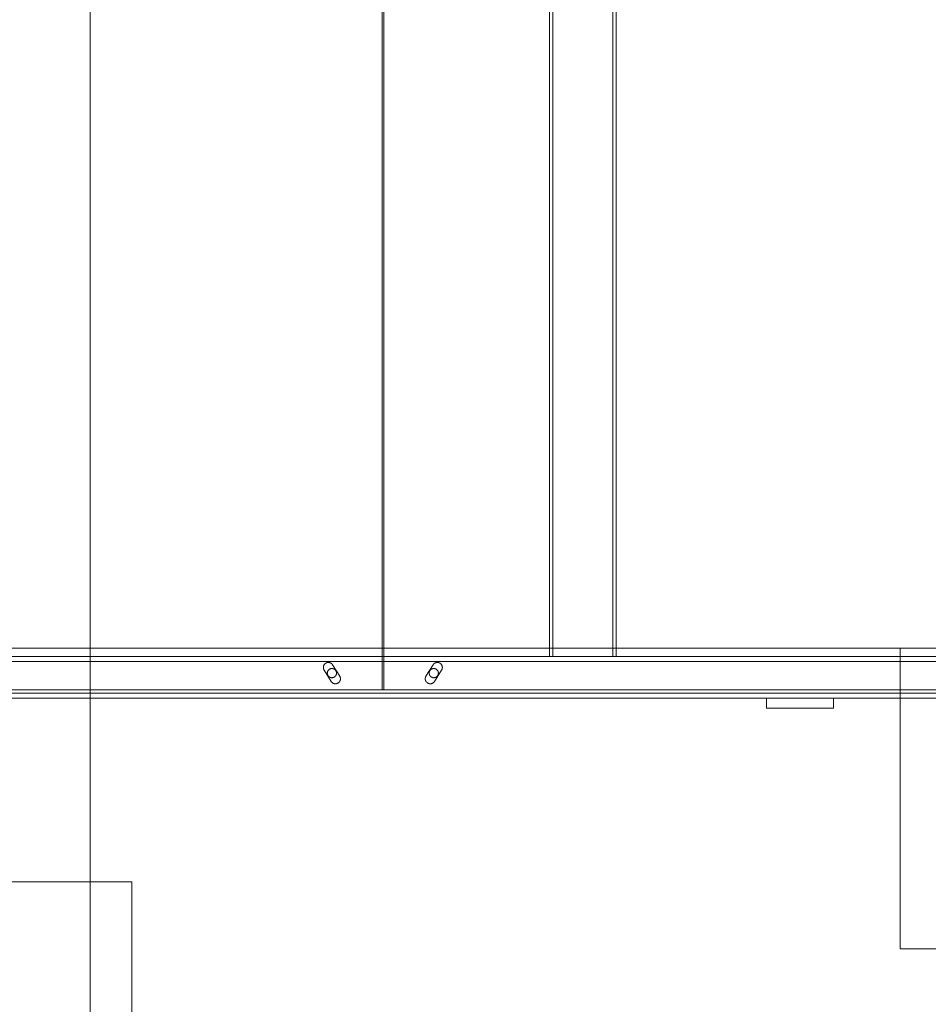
# Model space of a CAD drawing. Header units: millimetres. Extents: x -4395 to 65662, y -65530 to 6847.
# Tile 768 of 1034: x 25883 to 26427, y -18393 to -17804. Entities that reach past the tile are written whole.
import ezdxf

# ---------------------------------------------------------------- set-up
doc = ezdxf.new("R2010")
doc.units = ezdxf.units.MM
for name, color, linetype, lineweight in [('COTAS_P', 1, 'Continuous', 0), ('superior_briquetadora', 7, 'Continuous', 0), ('superior_C05', 7, 'Continuous', 0)]:
    doc.layers.add(name, color=color, linetype=linetype, lineweight=lineweight)
doc.dimstyles.new('R19_100', dxfattribs={"dimtxt": 250, "dimasz": 150, "dimexe": 150, "dimexo": 80, "dimgap": 100, "dimtad": 1, "dimtih": 1, "dimtoh": 1, "dimdsep": 46, "dimcen": 0.09, "dimadec": 0, "dimazin": 0, "dimtfac": 1, "dimtdec": 4, "dimtofl": 0, "dimtmove": 0, "dimatfit": 3, "dimfxl": 1, "dimtolj": 1, "dimtzin": 0, "dimarcsym": 0})

# ---------------------------------------------------------------- blocks, each defined once
blk = doc.blocks.new('DIM_R33_31')
at = {"layer": 'COTAS_P'}
for p, q in [((24250.07, -17080), (24400.07, -17035)), ((26750.07, -17080), (26600.07, -17035)), ((24250.07, -17980), (24250.07, -17080)), ((24250.07, -17080), (26750.07, -17080)), ((24250.07, -17080), (24400.07, -17125)), ((26750.07, -17080), (26600.07, -17125)), ((26750.07, -17980), (26750.07, -17080))]:
    blk.add_line(p, q, dxfattribs=at)
blk.add_text('2500 P', height=250, dxfattribs=at).set_placement((25500.07, -16980))

msp = doc.modelspace()

# ---------------------------------------------------------------- linework, layer by layer
at = {"layer": 'superior_briquetadora'}
for p, q in [((25925.067, -18720.639), (25925.067, -17660)), ((25925.067, -18674.804), (25925.067, -17660)), ((23750.067, -18320), (25950.067, -18320)), ((24150.067, -18320), (25950.067, -18320)), ((25800.067, -18320), (25950.067, -18320)), ((25950.067, -19330), (25950.067, -18320)), ((25950.067, -18430), (25950.067, -18320)), ((25950.067, -18490), (25950.067, -18320))]:
    msp.add_line(p, q, dxfattribs=at)
at = {"layer": 'superior_C05'}
for p, q in [((26099.817, -18205), (26099.817, -17755)), ((26100.817, -18205), (26100.817, -17755)), ((26200.067, -18185), (26200.067, -17775)), ((26202.067, -18185), (26202.067, -17775)), ((26238.067, -18185), (26238.067, -17775)), ((26240.067, -18185), (26240.067, -17775)), ((24250.067, -18180), (26750.067, -18180)), ((26330.123, -18180), (26330.074, -18180)), ((26330.223, -18180), (26330.123, -18180)), ((26330.371, -18180), (26330.223, -18180)), ((26330.569, -18180), (26330.371, -18180)), ((26330.815, -18180), (26330.569, -18180)), ((26331.109, -18180), (26330.815, -18180)), ((26331.45, -18180), (26331.109, -18180)), ((26331.837, -18180), (26331.45, -18180)), ((26332.27, -18180), (26331.837, -18180)), ((26332.747, -18180), (26332.27, -18180)), ((26333.267, -18180), (26332.747, -18180)), ((26333.829, -18180), (26333.267, -18180)), ((26334.431, -18180), (26333.829, -18180)), ((26335.072, -18180), (26334.431, -18180)), ((26335.75, -18180), (26335.072, -18180)), ((26336.464, -18180), (26335.75, -18180)), ((26337.212, -18180), (26336.464, -18180)), ((26337.991, -18180), (26337.212, -18180)), ((26338.801, -18180), (26337.991, -18180)), ((26339.639, -18180), (26338.801, -18180)), ((26340.502, -18180), (26339.639, -18180)), ((26341.39, -18180), (26340.502, -18180)), ((26342.299, -18180), (26341.39, -18180)), ((26343.227, -18180), (26342.299, -18180)), ((26344.172, -18180), (26343.227, -18180)), ((26345.132, -18180), (26344.172, -18180)), ((26346.105, -18180), (26345.132, -18180)), ((26347.087, -18180), (26346.105, -18180)), ((26348.076, -18180), (26347.087, -18180)), ((26349.071, -18180), (26348.076, -18180)), ((26350.067, -18180), (26349.071, -18180)), ((26350.067, -18180), (26351.064, -18180)), ((26351.064, -18180), (26352.059, -18180)), ((26352.059, -18180), (26353.048, -18180)), ((26353.048, -18180), (26354.03, -18180)), ((26354.03, -18180), (26355.003, -18180)), ((26355.003, -18180), (26355.963, -18180)), ((26355.963, -18180), (26356.908, -18180)), ((26356.908, -18180), (26357.836, -18180)), ((26357.836, -18180), (26358.745, -18180)), ((26358.745, -18180), (26359.633, -18180)), ((26359.633, -18180), (26360.496, -18180)), ((26360.496, -18180), (26361.334, -18180)), ((26361.334, -18180), (26362.144, -18180)), ((26362.144, -18180), (26362.923, -18180)), ((26362.923, -18180), (26363.671, -18180)), ((26363.671, -18180), (26364.385, -18180)), ((26364.385, -18180), (26365.063, -18180)), ((26365.063, -18180), (26365.704, -18180)), ((26365.704, -18180), (26366.306, -18180)), ((26366.306, -18180), (26366.868, -18180)), ((26366.868, -18180), (26367.388, -18180)), ((26367.388, -18180), (26367.865, -18180)), ((26367.865, -18180), (26368.298, -18180)), ((26368.298, -18180), (26368.685, -18180)), ((26368.685, -18180), (26369.026, -18180)), ((26369.026, -18180), (26369.32, -18180)), ((26369.32, -18180), (26369.566, -18180)), ((26369.566, -18180), (26369.764, -18180)), ((26369.764, -18180), (26369.912, -18180)), ((26369.912, -18180), (26370.012, -18180)), ((26370.012, -18180), (26370.061, -18180)), ((26410.067, -18360), (26410.067, -18180)), ((26410.067, -18180), (26590.067, -18180)), ((24310.067, -18185), (26690.067, -18185)), ((26200.067, -18185), (26240.067, -18185)), ((26202.067, -18185), (26238.067, -18185)), ((24310.067, -18188), (26690.067, -18188)), ((26064.695, -18191.496), (26064.693, -18191.646)), ((26064.693, -18191.646), (26064.698, -18191.795)), ((26064.704, -18191.347), (26064.695, -18191.496)), ((26064.698, -18191.795), (26064.711, -18191.944)), ((26064.721, -18191.198), (26064.704, -18191.347)), ((26064.711, -18191.944), (26064.731, -18192.092)), ((26064.745, -18191.051), (26064.721, -18191.198)), ((26064.731, -18192.092), (26064.759, -18192.239)), ((26064.777, -18190.904), (26064.745, -18191.051)), ((26064.759, -18192.239), (26064.794, -18192.385)), ((26064.816, -18190.76), (26064.777, -18190.904)), ((26064.794, -18192.385), (26064.836, -18192.528)), ((26064.862, -18190.618), (26064.816, -18190.76)), ((26064.836, -18192.528), (26064.885, -18192.67)), ((26064.915, -18190.478), (26064.862, -18190.618)), ((26064.885, -18192.67), (26064.942, -18192.808)), ((26064.975, -18190.341), (26064.915, -18190.478)), ((26064.942, -18192.808), (26065.005, -18192.944)), ((26065.042, -18190.207), (26064.975, -18190.341)), ((26065.005, -18192.944), (26065.075, -18193.076)), ((26065.115, -18190.076), (26065.042, -18190.207)), ((26065.151, -18193.205), (26065.075, -18193.076)), ((26065.195, -18189.95), (26065.115, -18190.076)), ((26069.401, -18199.983), (26065.151, -18193.205)), ((26065.28, -18189.827), (26065.195, -18189.95)), ((26065.372, -18189.709), (26065.28, -18189.827)), ((26065.47, -18189.596), (26065.372, -18189.709)), ((26065.573, -18189.488), (26065.47, -18189.596)), ((26065.682, -18189.385), (26065.573, -18189.488)), ((26065.795, -18189.287), (26065.682, -18189.385)), ((26065.913, -18189.196), (26065.795, -18189.287)), ((26066.036, -18189.11), (26065.913, -18189.196)), ((26066.163, -18189.031), (26066.036, -18189.11)), ((26066.293, -18188.957), (26066.163, -18189.031)), ((26066.427, -18188.891), (26066.293, -18188.957)), ((26066.564, -18188.831), (26066.427, -18188.891)), ((26066.704, -18188.779), (26066.564, -18188.831)), ((26066.847, -18188.733), (26066.704, -18188.779)), ((26066.991, -18188.694), (26066.847, -18188.733)), ((26067.138, -18188.663), (26066.991, -18188.694)), ((26067.285, -18188.639), (26067.138, -18188.663)), ((26067.434, -18188.622), (26067.285, -18188.639)), ((26067.402, -18193.685), (26067.34, -18193.807)), ((26067.471, -18193.566), (26067.402, -18193.685)), ((26067.583, -18188.613), (26067.434, -18188.622)), ((26067.545, -18193.451), (26067.471, -18193.566)), ((26067.625, -18193.34), (26067.545, -18193.451)), ((26067.733, -18188.611), (26067.583, -18188.613)), ((26067.711, -18193.232), (26067.625, -18193.34)), ((26067.802, -18193.13), (26067.711, -18193.232)), ((26067.882, -18188.617), (26067.733, -18188.611)), ((26067.897, -18193.031), (26067.802, -18193.13)), ((26068.031, -18188.63), (26067.882, -18188.617)), ((26067.998, -18192.938), (26067.897, -18193.031)), ((26068.103, -18192.85), (26067.998, -18192.938)), ((26068.179, -18188.651), (26068.031, -18188.63)), ((26068.212, -18192.767), (26068.103, -18192.85)), ((26068.326, -18188.679), (26068.179, -18188.651)), ((26068.325, -18192.69), (26068.212, -18192.767)), ((26068.442, -18192.618), (26068.325, -18192.69)), ((26068.472, -18188.714), (26068.326, -18188.679)), ((26068.563, -18192.553), (26068.442, -18192.618)), ((26068.615, -18188.757), (26068.472, -18188.714)), ((26068.686, -18192.493), (26068.563, -18192.553)), ((26068.756, -18188.806), (26068.615, -18188.757)), ((26068.813, -18192.44), (26068.686, -18192.493)), ((26068.895, -18188.863), (26068.756, -18188.806)), ((26068.942, -18192.393), (26068.813, -18192.44)), ((26069.03, -18188.926), (26068.895, -18188.863)), ((26069.073, -18192.353), (26068.942, -18192.393)), ((26069.162, -18188.996), (26069.03, -18188.926)), ((26069.206, -18192.319), (26069.073, -18192.353)), ((26069.291, -18189.072), (26069.162, -18188.996)), ((26069.34, -18192.292), (26069.206, -18192.319)), ((26069.416, -18189.155), (26069.291, -18189.072)), ((26069.476, -18192.271), (26069.34, -18192.292)), ((26069.536, -18189.244), (26069.416, -18189.155)), ((26069.612, -18192.258), (26069.476, -18192.271)), ((26069.652, -18189.339), (26069.536, -18189.244)), ((26069.749, -18192.251), (26069.612, -18192.258)), ((26069.762, -18189.44), (26069.652, -18189.339)), ((26069.886, -18192.251), (26069.749, -18192.251)), ((26069.868, -18189.545), (26069.762, -18189.44)), ((26069.968, -18189.656), (26069.868, -18189.545)), ((26070.023, -18192.258), (26069.886, -18192.251)), ((26070.063, -18189.772), (26069.968, -18189.656)), ((26070.159, -18192.271), (26070.023, -18192.258)), ((26070.152, -18189.893), (26070.063, -18189.772)), ((26070.234, -18190.017), (26070.152, -18189.893)), ((26070.295, -18192.292), (26070.159, -18192.271)), ((26070.234, -18190.017), (26074.484, -18196.795)), ((26070.429, -18192.319), (26070.295, -18192.292)), ((26070.562, -18192.353), (26070.429, -18192.319)), ((26070.693, -18192.393), (26070.562, -18192.353)), ((26070.822, -18192.44), (26070.693, -18192.393)), ((26070.949, -18192.493), (26070.822, -18192.44)), ((26071.072, -18192.553), (26070.949, -18192.493)), ((26071.192, -18192.618), (26071.072, -18192.553)), ((26071.309, -18192.69), (26071.192, -18192.618)), ((26071.423, -18192.767), (26071.309, -18192.69)), ((26071.532, -18192.85), (26071.423, -18192.767)), ((26071.637, -18192.938), (26071.532, -18192.85)), ((26071.738, -18193.031), (26071.637, -18192.938)), ((26071.833, -18193.13), (26071.738, -18193.031)), ((26071.924, -18193.232), (26071.833, -18193.13)), ((26072.01, -18193.34), (26071.924, -18193.232)), ((26072.09, -18193.451), (26072.01, -18193.34)), ((26072.164, -18193.566), (26072.09, -18193.451)), ((26072.233, -18193.685), (26072.164, -18193.566)), ((26072.295, -18193.807), (26072.233, -18193.685)), ((26126.151, -18196.795), (26130.401, -18190.017)), ((26128.402, -18193.685), (26128.34, -18193.807)), ((26128.471, -18193.566), (26128.402, -18193.685)), ((26128.545, -18193.451), (26128.471, -18193.566)), ((26128.625, -18193.34), (26128.545, -18193.451)), ((26128.711, -18193.232), (26128.625, -18193.34)), ((26128.802, -18193.13), (26128.711, -18193.232)), ((26128.897, -18193.031), (26128.802, -18193.13)), ((26128.998, -18192.938), (26128.897, -18193.031)), ((26129.103, -18192.85), (26128.998, -18192.938)), ((26129.212, -18192.767), (26129.103, -18192.85)), ((26129.325, -18192.69), (26129.212, -18192.767)), ((26129.442, -18192.618), (26129.325, -18192.69)), ((26129.563, -18192.553), (26129.442, -18192.618)), ((26129.686, -18192.493), (26129.563, -18192.553)), ((26129.813, -18192.44), (26129.686, -18192.493)), ((26129.942, -18192.393), (26129.813, -18192.44)), ((26130.073, -18192.353), (26129.942, -18192.393)), ((26130.206, -18192.319), (26130.073, -18192.353)), ((26130.34, -18192.292), (26130.206, -18192.319)), ((26130.476, -18192.271), (26130.34, -18192.292)), ((26130.401, -18190.017), (26130.483, -18189.893)), ((26130.612, -18192.258), (26130.476, -18192.271)), ((26130.571, -18189.773), (26130.483, -18189.893)), ((26130.665, -18189.658), (26130.571, -18189.773)), ((26130.749, -18192.251), (26130.612, -18192.258)), ((26130.765, -18189.547), (26130.665, -18189.658)), ((26130.886, -18192.251), (26130.749, -18192.251)), ((26130.87, -18189.442), (26130.765, -18189.547)), ((26130.98, -18189.342), (26130.87, -18189.442)), ((26131.023, -18192.258), (26130.886, -18192.251)), ((26131.095, -18189.247), (26130.98, -18189.342)), ((26131.159, -18192.271), (26131.023, -18192.258)), ((26131.215, -18189.158), (26131.095, -18189.247)), ((26131.295, -18192.292), (26131.159, -18192.271)), ((26131.339, -18189.076), (26131.215, -18189.158)), ((26131.234, -18199.983), (26135.484, -18193.205)), ((26131.429, -18192.319), (26131.295, -18192.292)), ((26131.467, -18188.999), (26131.339, -18189.076)), ((26131.562, -18192.353), (26131.429, -18192.319)), ((26131.598, -18188.929), (26131.467, -18188.999)), ((26131.693, -18192.393), (26131.562, -18192.353)), ((26131.733, -18188.866), (26131.598, -18188.929)), ((26131.822, -18192.44), (26131.693, -18192.393)), ((26131.871, -18188.809), (26131.733, -18188.866)), ((26131.949, -18192.493), (26131.822, -18192.44)), ((26132.011, -18188.759), (26131.871, -18188.809)), ((26132.072, -18192.553), (26131.949, -18192.493)), ((26132.154, -18188.717), (26132.011, -18188.759)), ((26132.192, -18192.618), (26132.072, -18192.553)), ((26132.298, -18188.681), (26132.154, -18188.717)), ((26132.309, -18192.69), (26132.192, -18192.618)), ((26132.444, -18188.653), (26132.298, -18188.681)), ((26132.423, -18192.767), (26132.309, -18192.69)), ((26132.532, -18192.85), (26132.423, -18192.767)), ((26132.592, -18188.632), (26132.444, -18188.653)), ((26132.637, -18192.938), (26132.532, -18192.85)), ((26132.74, -18188.618), (26132.592, -18188.632)), ((26132.738, -18193.031), (26132.637, -18192.938)), ((26132.833, -18193.13), (26132.738, -18193.031)), ((26132.889, -18188.612), (26132.74, -18188.618)), ((26132.924, -18193.232), (26132.833, -18193.13)), ((26133.038, -18188.613), (26132.889, -18188.612)), ((26133.01, -18193.34), (26132.924, -18193.232)), ((26133.09, -18193.451), (26133.01, -18193.34)), ((26133.187, -18188.621), (26133.038, -18188.613)), ((26133.164, -18193.566), (26133.09, -18193.451)), ((26133.233, -18193.685), (26133.164, -18193.566)), ((26133.335, -18188.637), (26133.187, -18188.621)), ((26133.295, -18193.807), (26133.233, -18193.685)), ((26133.482, -18188.66), (26133.335, -18188.637)), ((26133.628, -18188.69), (26133.482, -18188.66)), ((26133.772, -18188.728), (26133.628, -18188.69)), ((26133.914, -18188.773), (26133.772, -18188.728)), ((26134.053, -18188.824), (26133.914, -18188.773)), ((26134.19, -18188.883), (26134.053, -18188.824)), ((26134.324, -18188.948), (26134.19, -18188.883)), ((26134.455, -18189.02), (26134.324, -18188.948)), ((26134.581, -18189.098), (26134.455, -18189.02)), ((26134.704, -18189.183), (26134.581, -18189.098)), ((26134.822, -18189.273), (26134.704, -18189.183)), ((26134.936, -18189.369), (26134.822, -18189.273)), ((26135.045, -18189.471), (26134.936, -18189.369)), ((26135.148, -18189.578), (26135.045, -18189.471)), ((26135.247, -18189.69), (26135.148, -18189.578)), ((26135.339, -18189.807), (26135.247, -18189.69)), ((26135.426, -18189.928), (26135.339, -18189.807)), ((26135.506, -18190.053), (26135.426, -18189.928)), ((26135.484, -18193.205), (26135.556, -18193.085)), ((26135.58, -18190.182), (26135.506, -18190.053)), ((26135.556, -18193.085), (26135.622, -18192.961)), ((26135.648, -18190.315), (26135.58, -18190.182)), ((26135.622, -18192.961), (26135.682, -18192.835)), ((26135.709, -18190.451), (26135.648, -18190.315)), ((26135.682, -18192.835), (26135.736, -18192.705)), ((26135.763, -18190.589), (26135.709, -18190.451)), ((26135.736, -18192.705), (26135.784, -18192.574)), ((26135.81, -18190.731), (26135.763, -18190.589)), ((26135.784, -18192.574), (26135.826, -18192.44)), ((26135.85, -18190.874), (26135.81, -18190.731)), ((26135.826, -18192.44), (26135.861, -18192.305)), ((26135.883, -18191.019), (26135.85, -18190.874)), ((26135.861, -18192.305), (26135.89, -18192.168)), ((26135.909, -18191.166), (26135.883, -18191.019)), ((26135.89, -18192.168), (26135.913, -18192.03)), ((26135.928, -18191.314), (26135.909, -18191.166)), ((26135.913, -18192.03), (26135.929, -18191.891)), ((26135.939, -18191.462), (26135.928, -18191.314)), ((26135.929, -18191.891), (26135.939, -18191.751)), ((26135.942, -18191.611), (26135.939, -18191.462)), ((26135.942, -18191.611), (26135.939, -18191.751)), ((26067.071, -18194.863), (26067.067, -18195)), ((26067.067, -18195), (26067.071, -18195.137)), ((26067.081, -18194.726), (26067.071, -18194.863)), ((26067.071, -18195.137), (26067.081, -18195.274)), ((26067.098, -18194.59), (26067.081, -18194.726)), ((26067.081, -18195.274), (26067.098, -18195.41)), ((26067.122, -18194.455), (26067.098, -18194.59)), ((26067.098, -18195.41), (26067.122, -18195.545)), ((26067.153, -18194.321), (26067.122, -18194.455)), ((26067.122, -18195.545), (26067.153, -18195.679)), ((26067.19, -18194.189), (26067.153, -18194.321)), ((26067.153, -18195.679), (26067.19, -18195.811)), ((26067.233, -18194.059), (26067.19, -18194.189)), ((26067.19, -18195.811), (26067.233, -18195.941)), ((26067.283, -18193.932), (26067.233, -18194.059)), ((26067.233, -18195.941), (26067.283, -18196.068)), ((26067.34, -18193.807), (26067.283, -18193.932)), ((26067.283, -18196.068), (26067.34, -18196.193)), ((26067.34, -18196.193), (26067.402, -18196.315)), ((26067.402, -18196.315), (26067.471, -18196.434)), ((26067.471, -18196.434), (26067.545, -18196.549)), ((26067.545, -18196.549), (26067.625, -18196.66)), ((26067.625, -18196.66), (26067.711, -18196.768)), ((26067.711, -18196.768), (26067.802, -18196.87)), ((26067.802, -18196.87), (26067.897, -18196.969)), ((26067.897, -18196.969), (26067.998, -18197.062)), ((26067.998, -18197.062), (26068.103, -18197.15)), ((26068.103, -18197.15), (26068.212, -18197.233)), ((26068.212, -18197.233), (26068.325, -18197.31)), ((26068.325, -18197.31), (26068.442, -18197.382)), ((26068.442, -18197.382), (26068.563, -18197.447)), ((26068.563, -18197.447), (26068.686, -18197.507)), ((26068.686, -18197.507), (26068.813, -18197.56)), ((26068.813, -18197.56), (26068.942, -18197.607)), ((26068.942, -18197.607), (26069.073, -18197.647)), ((26069.073, -18197.647), (26069.206, -18197.681)), ((26069.206, -18197.681), (26069.34, -18197.708)), ((26069.34, -18197.708), (26069.476, -18197.729)), ((26069.476, -18197.729), (26069.612, -18197.742)), ((26069.612, -18197.742), (26069.749, -18197.749)), ((26069.749, -18197.749), (26069.886, -18197.749)), ((26069.886, -18197.749), (26070.023, -18197.742)), ((26070.023, -18197.742), (26070.159, -18197.729)), ((26070.159, -18197.729), (26070.295, -18197.708)), ((26070.295, -18197.708), (26070.429, -18197.681)), ((26070.429, -18197.681), (26070.562, -18197.647)), ((26070.562, -18197.647), (26070.693, -18197.607)), ((26070.693, -18197.607), (26070.822, -18197.56)), ((26070.822, -18197.56), (26070.949, -18197.507)), ((26070.949, -18197.507), (26071.072, -18197.447)), ((26071.072, -18197.447), (26071.192, -18197.382)), ((26071.192, -18197.382), (26071.309, -18197.31)), ((26071.309, -18197.31), (26071.423, -18197.233)), ((26071.423, -18197.233), (26071.532, -18197.15)), ((26071.532, -18197.15), (26071.637, -18197.062)), ((26071.637, -18197.062), (26071.738, -18196.969)), ((26071.738, -18196.969), (26071.833, -18196.87)), ((26071.833, -18196.87), (26071.924, -18196.768)), ((26071.924, -18196.768), (26072.01, -18196.66)), ((26072.01, -18196.66), (26072.09, -18196.549)), ((26072.09, -18196.549), (26072.164, -18196.434)), ((26072.164, -18196.434), (26072.233, -18196.315)), ((26072.233, -18196.315), (26072.295, -18196.193)), ((26072.352, -18193.932), (26072.295, -18193.807)), ((26072.295, -18196.193), (26072.352, -18196.068)), ((26072.402, -18194.059), (26072.352, -18193.932)), ((26072.352, -18196.068), (26072.402, -18195.941)), ((26072.445, -18194.189), (26072.402, -18194.059)), ((26072.402, -18195.941), (26072.445, -18195.811)), ((26072.482, -18194.321), (26072.445, -18194.189)), ((26072.445, -18195.811), (26072.482, -18195.679)), ((26072.513, -18194.455), (26072.482, -18194.321)), ((26072.482, -18195.679), (26072.513, -18195.545)), ((26072.537, -18194.59), (26072.513, -18194.455)), ((26072.513, -18195.545), (26072.537, -18195.41)), ((26072.554, -18194.726), (26072.537, -18194.59)), ((26072.537, -18195.41), (26072.554, -18195.274)), ((26072.564, -18194.863), (26072.554, -18194.726)), ((26072.554, -18195.274), (26072.564, -18195.137)), ((26072.567, -18195), (26072.564, -18194.863)), ((26072.567, -18195), (26072.564, -18195.137)), ((26074.484, -18196.795), (26074.556, -18196.915)), ((26074.622, -18197.039), (26074.556, -18196.915)), ((26074.682, -18197.165), (26074.622, -18197.039)), ((26074.648, -18199.685), (26074.709, -18199.549)), ((26074.736, -18197.295), (26074.682, -18197.165)), ((26074.709, -18199.549), (26074.763, -18199.411)), ((26074.784, -18197.426), (26074.736, -18197.295)), ((26074.763, -18199.411), (26074.81, -18199.269)), ((26074.826, -18197.56), (26074.784, -18197.426)), ((26074.81, -18199.269), (26074.85, -18199.126)), ((26074.861, -18197.695), (26074.826, -18197.56)), ((26074.85, -18199.126), (26074.883, -18198.981)), ((26074.89, -18197.832), (26074.861, -18197.695)), ((26074.883, -18198.981), (26074.909, -18198.834)), ((26074.913, -18197.97), (26074.89, -18197.832)), ((26074.909, -18198.834), (26074.928, -18198.686)), ((26074.929, -18198.109), (26074.913, -18197.97)), ((26074.928, -18198.686), (26074.939, -18198.538)), ((26074.939, -18198.249), (26074.929, -18198.109)), ((26074.942, -18198.389), (26074.939, -18198.249)), ((26074.939, -18198.538), (26074.942, -18198.389)), ((26125.698, -18198.205), (26125.693, -18198.354)), ((26125.693, -18198.354), (26125.695, -18198.504)), ((26125.695, -18198.504), (26125.704, -18198.653)), ((26125.711, -18198.056), (26125.698, -18198.205)), ((26125.704, -18198.653), (26125.721, -18198.802)), ((26125.731, -18197.908), (26125.711, -18198.056)), ((26125.721, -18198.802), (26125.745, -18198.949)), ((26125.759, -18197.761), (26125.731, -18197.908)), ((26125.745, -18198.949), (26125.777, -18199.096)), ((26125.794, -18197.615), (26125.759, -18197.761)), ((26125.777, -18199.096), (26125.816, -18199.24)), ((26125.836, -18197.472), (26125.794, -18197.615)), ((26125.816, -18199.24), (26125.862, -18199.382)), ((26125.885, -18197.33), (26125.836, -18197.472)), ((26125.862, -18199.382), (26125.915, -18199.522)), ((26125.942, -18197.192), (26125.885, -18197.33)), ((26125.915, -18199.522), (26125.975, -18199.659)), ((26126.005, -18197.056), (26125.942, -18197.192)), ((26126.075, -18196.924), (26126.005, -18197.056)), ((26126.151, -18196.795), (26126.075, -18196.924)), ((26128.071, -18194.863), (26128.067, -18195)), ((26128.067, -18195), (26128.071, -18195.137)), ((26128.081, -18194.726), (26128.071, -18194.863)), ((26128.071, -18195.137), (26128.081, -18195.274)), ((26128.098, -18194.59), (26128.081, -18194.726)), ((26128.081, -18195.274), (26128.098, -18195.41)), ((26128.122, -18194.455), (26128.098, -18194.59)), ((26128.098, -18195.41), (26128.122, -18195.545)), ((26128.153, -18194.321), (26128.122, -18194.455)), ((26128.122, -18195.545), (26128.153, -18195.679)), ((26128.19, -18194.189), (26128.153, -18194.321)), ((26128.153, -18195.679), (26128.19, -18195.811)), ((26128.233, -18194.059), (26128.19, -18194.189)), ((26128.19, -18195.811), (26128.233, -18195.941)), ((26128.283, -18193.932), (26128.233, -18194.059)), ((26128.233, -18195.941), (26128.283, -18196.068)), ((26128.34, -18193.807), (26128.283, -18193.932)), ((26128.283, -18196.068), (26128.34, -18196.193)), ((26128.34, -18196.193), (26128.402, -18196.315)), ((26128.402, -18196.315), (26128.471, -18196.434)), ((26128.471, -18196.434), (26128.545, -18196.549)), ((26128.545, -18196.549), (26128.625, -18196.66)), ((26128.625, -18196.66), (26128.711, -18196.768)), ((26128.711, -18196.768), (26128.802, -18196.87)), ((26128.802, -18196.87), (26128.897, -18196.969)), ((26128.897, -18196.969), (26128.998, -18197.062)), ((26128.998, -18197.062), (26129.103, -18197.15)), ((26129.103, -18197.15), (26129.212, -18197.233)), ((26129.212, -18197.233), (26129.325, -18197.31)), ((26129.325, -18197.31), (26129.442, -18197.382)), ((26129.442, -18197.382), (26129.563, -18197.447)), ((26129.563, -18197.447), (26129.686, -18197.507)), ((26129.686, -18197.507), (26129.813, -18197.56)), ((26129.813, -18197.56), (26129.942, -18197.607)), ((26129.942, -18197.607), (26130.073, -18197.647)), ((26130.073, -18197.647), (26130.206, -18197.681)), ((26130.206, -18197.681), (26130.34, -18197.708)), ((26130.34, -18197.708), (26130.476, -18197.729)), ((26130.476, -18197.729), (26130.612, -18197.742)), ((26130.612, -18197.742), (26130.749, -18197.749)), ((26130.749, -18197.749), (26130.886, -18197.749)), ((26130.886, -18197.749), (26131.023, -18197.742)), ((26131.023, -18197.742), (26131.159, -18197.729)), ((26131.159, -18197.729), (26131.295, -18197.708)), ((26131.295, -18197.708), (26131.429, -18197.681)), ((26131.429, -18197.681), (26131.562, -18197.647)), ((26131.562, -18197.647), (26131.693, -18197.607)), ((26131.693, -18197.607), (26131.822, -18197.56)), ((26131.822, -18197.56), (26131.949, -18197.507)), ((26131.949, -18197.507), (26132.072, -18197.447)), ((26132.072, -18197.447), (26132.192, -18197.382)), ((26132.192, -18197.382), (26132.309, -18197.31)), ((26132.309, -18197.31), (26132.423, -18197.233)), ((26132.423, -18197.233), (26132.532, -18197.15)), ((26132.532, -18197.15), (26132.637, -18197.062)), ((26132.637, -18197.062), (26132.738, -18196.969)), ((26132.738, -18196.969), (26132.833, -18196.87)), ((26132.833, -18196.87), (26132.924, -18196.768)), ((26132.924, -18196.768), (26133.01, -18196.66)), ((26133.01, -18196.66), (26133.09, -18196.549)), ((26133.09, -18196.549), (26133.164, -18196.434)), ((26133.164, -18196.434), (26133.233, -18196.315)), ((26133.233, -18196.315), (26133.295, -18196.193)), ((26133.352, -18193.932), (26133.295, -18193.807)), ((26133.295, -18196.193), (26133.352, -18196.068)), ((26133.402, -18194.059), (26133.352, -18193.932)), ((26133.352, -18196.068), (26133.402, -18195.941)), ((26133.445, -18194.189), (26133.402, -18194.059)), ((26133.402, -18195.941), (26133.445, -18195.811)), ((26133.482, -18194.321), (26133.445, -18194.189)), ((26133.445, -18195.811), (26133.482, -18195.679)), ((26133.513, -18194.455), (26133.482, -18194.321)), ((26133.482, -18195.679), (26133.513, -18195.545)), ((26133.537, -18194.59), (26133.513, -18194.455)), ((26133.513, -18195.545), (26133.537, -18195.41)), ((26133.554, -18194.726), (26133.537, -18194.59)), ((26133.537, -18195.41), (26133.554, -18195.274)), ((26133.564, -18194.863), (26133.554, -18194.726)), ((26133.554, -18195.274), (26133.564, -18195.137)), ((26133.567, -18195), (26133.564, -18194.863)), ((26133.567, -18195), (26133.564, -18195.137)), ((24300.067, -18205), (26700.067, -18205)), ((24310.067, -18205), (26690.067, -18205)), ((25500.567, -18205), (26099.817, -18205)), ((26069.401, -18199.983), (26069.483, -18200.107)), ((26069.483, -18200.107), (26069.571, -18200.227)), ((26069.571, -18200.227), (26069.665, -18200.342)), ((26069.665, -18200.342), (26069.765, -18200.453)), ((26069.765, -18200.453), (26069.87, -18200.558)), ((26069.87, -18200.558), (26069.98, -18200.658)), ((26069.98, -18200.658), (26070.095, -18200.753)), ((26070.095, -18200.753), (26070.215, -18200.842)), ((26070.215, -18200.842), (26070.339, -18200.924)), ((26070.339, -18200.924), (26070.467, -18201.001)), ((26070.467, -18201.001), (26070.598, -18201.071)), ((26070.598, -18201.071), (26070.733, -18201.134)), ((26070.733, -18201.134), (26070.871, -18201.191)), ((26070.871, -18201.191), (26071.011, -18201.241)), ((26071.011, -18201.241), (26071.154, -18201.283)), ((26071.154, -18201.283), (26071.298, -18201.319)), ((26071.298, -18201.319), (26071.444, -18201.347)), ((26071.444, -18201.347), (26071.592, -18201.368)), ((26071.592, -18201.368), (26071.74, -18201.382)), ((26071.74, -18201.382), (26071.889, -18201.388)), ((26071.889, -18201.388), (26072.038, -18201.387)), ((26072.038, -18201.387), (26072.187, -18201.379)), ((26072.187, -18201.379), (26072.335, -18201.363)), ((26072.335, -18201.363), (26072.482, -18201.34)), ((26072.482, -18201.34), (26072.628, -18201.31)), ((26072.628, -18201.31), (26072.772, -18201.272)), ((26072.772, -18201.272), (26072.914, -18201.227)), ((26072.914, -18201.227), (26073.053, -18201.176)), ((26073.053, -18201.176), (26073.19, -18201.117)), ((26073.19, -18201.117), (26073.324, -18201.052)), ((26073.324, -18201.052), (26073.455, -18200.98)), ((26073.455, -18200.98), (26073.581, -18200.902)), ((26073.581, -18200.902), (26073.704, -18200.817)), ((26073.704, -18200.817), (26073.822, -18200.727)), ((26073.822, -18200.727), (26073.936, -18200.631)), ((26073.936, -18200.631), (26074.045, -18200.529)), ((26074.045, -18200.529), (26074.148, -18200.422)), ((26074.148, -18200.422), (26074.247, -18200.31)), ((26074.247, -18200.31), (26074.339, -18200.193)), ((26074.339, -18200.193), (26074.426, -18200.072)), ((26074.426, -18200.072), (26074.506, -18199.947)), ((26074.506, -18199.947), (26074.58, -18199.818)), ((26074.58, -18199.818), (26074.648, -18199.685)), ((26100.817, -18205), (26700.067, -18205)), ((26125.975, -18199.659), (26126.042, -18199.793)), ((26126.042, -18199.793), (26126.115, -18199.924)), ((26126.115, -18199.924), (26126.195, -18200.05)), ((26126.195, -18200.05), (26126.28, -18200.173)), ((26126.28, -18200.173), (26126.372, -18200.291)), ((26126.372, -18200.291), (26126.47, -18200.404)), ((26126.47, -18200.404), (26126.573, -18200.512)), ((26126.573, -18200.512), (26126.682, -18200.615)), ((26126.682, -18200.615), (26126.795, -18200.713)), ((26126.795, -18200.713), (26126.913, -18200.804)), ((26126.913, -18200.804), (26127.036, -18200.89)), ((26127.036, -18200.89), (26127.163, -18200.969)), ((26127.163, -18200.969), (26127.293, -18201.043)), ((26127.293, -18201.043), (26127.427, -18201.109)), ((26127.427, -18201.109), (26127.564, -18201.169)), ((26127.564, -18201.169), (26127.704, -18201.221)), ((26127.704, -18201.221), (26127.847, -18201.267)), ((26127.847, -18201.267), (26127.991, -18201.306)), ((26127.991, -18201.306), (26128.138, -18201.337)), ((26128.138, -18201.337), (26128.285, -18201.361)), ((26128.285, -18201.361), (26128.434, -18201.378)), ((26128.434, -18201.378), (26128.583, -18201.387)), ((26128.583, -18201.387), (26128.733, -18201.389)), ((26128.733, -18201.389), (26128.882, -18201.383)), ((26128.882, -18201.383), (26129.031, -18201.37)), ((26129.031, -18201.37), (26129.179, -18201.349)), ((26129.179, -18201.349), (26129.326, -18201.321)), ((26129.326, -18201.321), (26129.472, -18201.286)), ((26129.472, -18201.286), (26129.615, -18201.243)), ((26129.615, -18201.243), (26129.756, -18201.194)), ((26129.756, -18201.194), (26129.895, -18201.137)), ((26129.895, -18201.137), (26130.03, -18201.074)), ((26130.03, -18201.074), (26130.162, -18201.004)), ((26130.162, -18201.004), (26130.291, -18200.928)), ((26130.291, -18200.928), (26130.416, -18200.845)), ((26130.416, -18200.845), (26130.536, -18200.756)), ((26130.536, -18200.756), (26130.652, -18200.661)), ((26130.652, -18200.661), (26130.762, -18200.56)), ((26130.762, -18200.56), (26130.868, -18200.455)), ((26130.868, -18200.455), (26130.968, -18200.344)), ((26130.968, -18200.344), (26131.063, -18200.228)), ((26131.063, -18200.228), (26131.152, -18200.107)), ((26131.152, -18200.107), (26131.234, -18199.983)), ((24310.067, -18207), (26690.067, -18207)), ((24310.067, -18210), (26690.067, -18210)), ((26330.067, -18216), (26330.067, -18210)), ((26330.067, -18210), (26370.067, -18210)), ((26342.09, -18210), (26342.07, -18210)), ((26342.13, -18210), (26342.09, -18210)), ((26342.189, -18210), (26342.13, -18210)), ((26342.268, -18210), (26342.189, -18210)), ((26342.366, -18210), (26342.268, -18210)), ((26342.484, -18210), (26342.366, -18210)), ((26342.62, -18210), (26342.484, -18210)), ((26342.775, -18210), (26342.62, -18210)), ((26342.949, -18210), (26342.775, -18210)), ((26343.139, -18210), (26342.949, -18210)), ((26343.347, -18210), (26343.139, -18210)), ((26343.572, -18210), (26343.347, -18210)), ((26343.813, -18210), (26343.572, -18210)), ((26344.069, -18210), (26343.813, -18210)), ((26344.341, -18210), (26344.069, -18210)), ((26344.626, -18210), (26344.341, -18210)), ((26344.925, -18210), (26344.626, -18210)), ((26345.237, -18210), (26344.925, -18210)), ((26345.561, -18210), (26345.237, -18210)), ((26345.896, -18210), (26345.561, -18210)), ((26345.58, -18210), (26345.569, -18210)), ((26345.602, -18210), (26345.58, -18210)), ((26345.636, -18210), (26345.602, -18210)), ((26345.68, -18210), (26345.636, -18210)), ((26345.736, -18210), (26345.68, -18210)), ((26345.802, -18210), (26345.736, -18210)), ((26345.879, -18210), (26345.802, -18210)), ((26345.966, -18210), (26345.879, -18210)), ((26346.241, -18210), (26345.896, -18210)), ((26346.063, -18210), (26345.966, -18210)), ((26346.17, -18210), (26346.063, -18210)), ((26346.287, -18210), (26346.17, -18210)), ((26346.596, -18210), (26346.241, -18210)), ((26346.414, -18210), (26346.287, -18210)), ((26346.549, -18210), (26346.414, -18210)), ((26346.693, -18210), (26346.549, -18210)), ((26346.96, -18210), (26346.596, -18210)), ((26346.846, -18210), (26346.693, -18210)), ((26347.007, -18210), (26346.846, -18210)), ((26347.331, -18210), (26346.96, -18210)), ((26347.175, -18210), (26347.007, -18210)), ((26347.35, -18210), (26347.175, -18210)), ((26347.709, -18210), (26347.331, -18210)), ((26347.533, -18210), (26347.35, -18210)), ((26347.721, -18210), (26347.533, -18210)), ((26348.093, -18210), (26347.709, -18210)), ((26347.915, -18210), (26347.721, -18210)), ((26348.115, -18210), (26347.915, -18210)), ((26348.482, -18210), (26348.093, -18210)), ((26348.32, -18210), (26348.115, -18210)), ((26348.528, -18210), (26348.32, -18210)), ((26348.875, -18210), (26348.482, -18210)), ((26348.741, -18210), (26348.528, -18210)), ((26348.957, -18210), (26348.741, -18210)), ((26349.271, -18210), (26348.875, -18210)), ((26349.176, -18210), (26348.957, -18210)), ((26349.397, -18210), (26349.176, -18210)), ((26349.669, -18210), (26349.271, -18210)), ((26349.619, -18210), (26349.397, -18210)), ((26349.843, -18210), (26349.619, -18210)), ((26350.067, -18210), (26349.669, -18210)), ((26350.067, -18210), (26349.843, -18210)), ((26350.292, -18210), (26350.067, -18210)), ((26350.067, -18210), (26350.466, -18210)), ((26350.516, -18210), (26350.292, -18210)), ((26350.466, -18210), (26350.864, -18210)), ((26350.738, -18210), (26350.516, -18210)), ((26350.959, -18210), (26350.738, -18210)), ((26350.864, -18210), (26351.26, -18210)), ((26351.178, -18210), (26350.959, -18210)), ((26351.394, -18210), (26351.178, -18210)), ((26351.26, -18210), (26351.653, -18210)), ((26351.607, -18210), (26351.394, -18210)), ((26351.815, -18210), (26351.607, -18210)), ((26351.653, -18210), (26352.042, -18210)), ((26352.02, -18210), (26351.815, -18210)), ((26352.22, -18210), (26352.02, -18210)), ((26352.042, -18210), (26352.426, -18210)), ((26352.414, -18210), (26352.22, -18210)), ((26352.602, -18210), (26352.414, -18210)), ((26352.426, -18210), (26352.804, -18210)), ((26352.785, -18210), (26352.602, -18210)), ((26352.96, -18210), (26352.785, -18210)), ((26352.804, -18210), (26353.175, -18210)), ((26353.128, -18210), (26352.96, -18210)), ((26353.289, -18210), (26353.128, -18210)), ((26353.175, -18210), (26353.539, -18210)), ((26353.442, -18210), (26353.289, -18210)), ((26353.586, -18210), (26353.442, -18210)), ((26353.539, -18210), (26353.894, -18210)), ((26353.721, -18210), (26353.586, -18210)), ((26353.848, -18210), (26353.721, -18210)), ((26353.965, -18210), (26353.848, -18210)), ((26353.894, -18210), (26354.239, -18210)), ((26354.072, -18210), (26353.965, -18210)), ((26354.169, -18210), (26354.072, -18210)), ((26354.256, -18210), (26354.169, -18210)), ((26354.239, -18210), (26354.574, -18210)), ((26354.333, -18210), (26354.256, -18210)), ((26354.399, -18210), (26354.333, -18210)), ((26354.455, -18210), (26354.399, -18210)), ((26354.499, -18210), (26354.455, -18210)), ((26354.533, -18210), (26354.499, -18210)), ((26354.555, -18210), (26354.533, -18210)), ((26354.566, -18210), (26354.555, -18210)), ((26354.574, -18210), (26354.898, -18210)), ((26354.898, -18210), (26355.21, -18210)), ((26355.21, -18210), (26355.509, -18210)), ((26355.509, -18210), (26355.794, -18210)), ((26355.794, -18210), (26356.066, -18210)), ((26356.066, -18210), (26356.322, -18210)), ((26356.322, -18210), (26356.563, -18210)), ((26356.563, -18210), (26356.788, -18210)), ((26356.788, -18210), (26356.996, -18210)), ((26356.996, -18210), (26357.186, -18210)), ((26357.186, -18210), (26357.36, -18210)), ((26357.36, -18210), (26357.514, -18210)), ((26357.514, -18210), (26357.651, -18210)), ((26357.651, -18210), (26357.768, -18210)), ((26357.768, -18210), (26357.867, -18210)), ((26357.867, -18210), (26357.946, -18210)), ((26357.946, -18210), (26358.005, -18210)), ((26358.005, -18210), (26358.045, -18210)), ((26358.045, -18210), (26358.065, -18210)), ((26370.067, -18216), (26370.067, -18210)), ((26330.067, -18216), (26370.067, -18216)), ((26345.58, -18216), (26345.569, -18216)), ((26345.602, -18216), (26345.58, -18216)), ((26345.636, -18216), (26345.602, -18216)), ((26345.68, -18216), (26345.636, -18216)), ((26345.736, -18216), (26345.68, -18216)), ((26345.802, -18216), (26345.736, -18216)), ((26345.879, -18216), (26345.802, -18216)), ((26345.966, -18216), (26345.879, -18216)), ((26346.063, -18216), (26345.966, -18216)), ((26346.17, -18216), (26346.063, -18216)), ((26346.287, -18216), (26346.17, -18216)), ((26346.414, -18216), (26346.287, -18216)), ((26346.549, -18216), (26346.414, -18216)), ((26346.693, -18216), (26346.549, -18216)), ((26346.846, -18216), (26346.693, -18216)), ((26347.007, -18216), (26346.846, -18216)), ((26347.175, -18216), (26347.007, -18216)), ((26347.35, -18216), (26347.175, -18216)), ((26347.533, -18216), (26347.35, -18216)), ((26347.721, -18216), (26347.533, -18216)), ((26347.915, -18216), (26347.721, -18216)), ((26348.115, -18216), (26347.915, -18216)), ((26348.32, -18216), (26348.115, -18216)), ((26348.528, -18216), (26348.32, -18216)), ((26348.741, -18216), (26348.528, -18216)), ((26348.957, -18216), (26348.741, -18216)), ((26349.176, -18216), (26348.957, -18216)), ((26349.397, -18216), (26349.176, -18216)), ((26349.619, -18216), (26349.397, -18216)), ((26349.843, -18216), (26349.619, -18216)), ((26350.067, -18216), (26349.843, -18216)), ((26350.292, -18216), (26350.067, -18216)), ((26350.516, -18216), (26350.292, -18216)), ((26350.738, -18216), (26350.516, -18216)), ((26350.959, -18216), (26350.738, -18216)), ((26351.178, -18216), (26350.959, -18216)), ((26351.394, -18216), (26351.178, -18216)), ((26351.607, -18216), (26351.394, -18216)), ((26351.815, -18216), (26351.607, -18216)), ((26352.02, -18216), (26351.815, -18216)), ((26352.22, -18216), (26352.02, -18216)), ((26352.414, -18216), (26352.22, -18216)), ((26352.602, -18216), (26352.414, -18216)), ((26352.785, -18216), (26352.602, -18216)), ((26352.96, -18216), (26352.785, -18216)), ((26353.128, -18216), (26352.96, -18216)), ((26353.289, -18216), (26353.128, -18216)), ((26353.442, -18216), (26353.289, -18216)), ((26353.586, -18216), (26353.442, -18216)), ((26353.721, -18216), (26353.586, -18216)), ((26353.848, -18216), (26353.721, -18216)), ((26353.965, -18216), (26353.848, -18216)), ((26354.072, -18216), (26353.965, -18216)), ((26354.169, -18216), (26354.072, -18216)), ((26354.256, -18216), (26354.169, -18216)), ((26354.333, -18216), (26354.256, -18216)), ((26354.399, -18216), (26354.333, -18216)), ((26354.455, -18216), (26354.399, -18216)), ((26354.499, -18216), (26354.455, -18216)), ((26354.533, -18216), (26354.499, -18216)), ((26354.555, -18216), (26354.533, -18216)), ((26354.566, -18216), (26354.555, -18216)), ((26590.067, -18360), (26410.067, -18360))]:
    msp.add_line(p, q, dxfattribs=at)

# ---------------------------------------------------------------- dimensions: what is measured, and where the dimension line sits
at = {"layer": 'COTAS_P'}
dim = msp.add_aligned_dim(p1=(24250.067, -17980), p2=(26750.067, -17980), distance=900, text='<> P', dimstyle='R19_100', dxfattribs=at)
dim.commit()
dim.dimension.update_dxf_attribs({"geometry": 'DIM_R33_31', "text_midpoint": (25500.067, -17080)})

doc.saveas('drawing.dxf')
